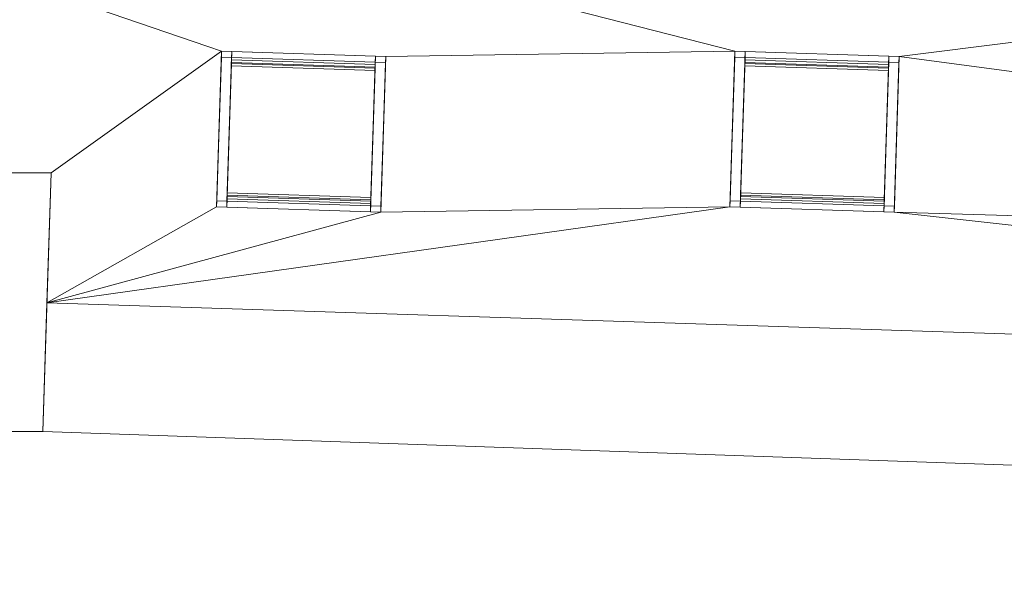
# Model space of a CAD drawing. Header units: millimetres. Extents: x -430348 to -225823, y -86243 to 5084.
# Tile 515 of 656: x -371571 to -366777, y -60258 to -57511. Entities that reach past the tile are written whole.
import ezdxf

# ---------------------------------------------------------------- set-up
doc = ezdxf.new("R2010")
doc.units = ezdxf.units.MM
for name, color, linetype, lineweight in [('A-GENM', 13, 'Continuous', 9), ('A-GLAZ-CURT', 52, 'Continuous', 9), ('A-GLAZ-CWMG', 51, 'Continuous', 9), ('A-ROOF', 132, 'Continuous', 9)]:
    doc.layers.add(name, color=color, linetype=linetype, lineweight=lineweight)

# ---------------------------------------------------------------- blocks, each defined once
blk = doc.blocks.new('Generic Models 37 - Generic Models 1-564334-_3D_ Copy 1')
at = {"layer": 'A-GENM'}
mesh = blk.add_polyface(dxfattribs=at)
corners = [(-372379.3, -59515.3, 67830.4), (-371458.8, -59515.3, 67830.4), (-371418.2, -58256, 67830.4), (-372338.7, -58256, 67830.4), (-360001.2, -59911.9, 67830.4), (-359143.5, -59956.8, 67830.4), (-359078.1, -58710.3, 67830.4), (-360001.2, -58661.9, 67830.4)]
mesh.append_faces([[corners[k] for k in face] for face in [(3, 0, 1, 2), (6, 7, 4, 5)]])
mesh = blk.add_polyface(dxfattribs=at)
corners = [(-372379.3, -59515.3, 65843.1), (-372338.7, -58256, 65843.1), (-371418.2, -58256, 65843.1), (-371458.8, -59515.3, 65843.1), (-360001.2, -59911.9, 65843.1), (-360001.2, -58661.9, 65843.1), (-359078.1, -58710.3, 65843.1), (-359143.5, -59956.8, 65843.1)]
mesh.append_faces([[corners[k] for k in face] for face in [(1, 2, 3, 0), (6, 7, 4, 5)]])
mesh = blk.add_polyface(dxfattribs=at)
corners = [(-372338.7, -58256, 67830.4), (-371418.2, -58256, 67830.4), (-371418.2, -58256, 66383.2), (-371418.2, -58256, 66259.6), (-371418.2, -58256, 65843.1), (-372338.7, -58256, 65843.1), (-372338.7, -58256, 66281.1), (-372338.7, -58256, 66404.8)]
mesh.append_faces([[corners[k] for k in face] for face in [(1, 2, 7, 0)]], dxfattribs={"vtx1": -1})
mesh.append_faces([[corners[k] for k in face] for face in [(6, 7, 2, 3)]], dxfattribs={"vtx1": -1, "vtx3": -1})
mesh.append_faces([[corners[k] for k in face] for face in [(3, 4, 5, 6)]], dxfattribs={"vtx3": -1})
mesh = blk.add_polyface(dxfattribs=at)
corners = [(-371418.2, -58256, 67830.4), (-371458.8, -59515.3, 67830.4), (-371458.8, -59515.3, 66388.8), (-371458.8, -59515.3, 66265.2), (-371458.8, -59515.3, 65843.1), (-371418.2, -58256, 65843.1), (-371418.2, -58256, 66259.6), (-371418.2, -58256, 66383.2)]
mesh.append_faces([[corners[k] for k in face] for face in [(6, 3, 4, 5)]], dxfattribs={"vtx0": -1})
mesh.append_faces([[corners[k] for k in face] for face in [(7, 2, 3, 6)]], dxfattribs={"vtx0": -1, "vtx2": -1})
mesh.append_faces([[corners[k] for k in face] for face in [(0, 1, 2, 7)]], dxfattribs={"vtx2": -1})
mesh = blk.add_polyface(dxfattribs=at)
corners = [(-371458.8, -59515.3, 67830.4), (-372379.3, -59515.3, 67830.4), (-372379.3, -59515.3, 66367.2), (-372379.3, -59515.3, 66243.6), (-372379.3, -59515.3, 65843.1), (-371458.8, -59515.3, 65843.1), (-371458.8, -59515.3, 66265.2), (-371458.8, -59515.3, 66388.8)]
mesh.append_faces([[corners[k] for k in face] for face in [(1, 2, 7, 0)]], dxfattribs={"vtx1": -1})
mesh.append_faces([[corners[k] for k in face] for face in [(6, 7, 2, 3)]], dxfattribs={"vtx1": -1, "vtx3": -1})
mesh.append_faces([[corners[k] for k in face] for face in [(3, 4, 5, 6)]], dxfattribs={"vtx3": -1})
blk = doc.blocks.new('System Panel - Glazed-561960-_3D_ Copy 1')
at = {"layer": 'A-GLAZ-CURT', "transparency": 33554471}
mesh = blk.add_polyface(dxfattribs=at)
corners = [(-350, 5), (-350, 5, 800), (350, 5, 800), (350, 5)]
mesh.append_faces([[corners[k] for k in face] for face in [(1, 2, 3, 0)]])
mesh = blk.add_polyface(dxfattribs=at)
corners = [(350, -5), (-350, -5), (-350, 5), (350, 5)]
mesh.append_faces([[corners[k] for k in face] for face in [(0, 1, 2, 3)]])
mesh = blk.add_polyface(dxfattribs=at)
corners = [(-350, -5, 800), (350, -5, 800), (350, 5, 800), (-350, 5, 800)]
mesh.append_faces([[corners[k] for k in face] for face in [(0, 1, 2, 3)]])
mesh = blk.add_polyface(dxfattribs=at)
corners = [(-350, -5), (-350, -5, 800), (-350, 5, 800), (-350, 5)]
mesh.append_faces([[corners[k] for k in face] for face in [(0, 1, 2, 3)]])
mesh = blk.add_polyface(dxfattribs=at)
corners = [(350, -5, 800), (350, -5), (350, 5), (350, 5, 800)]
mesh.append_faces([[corners[k] for k in face] for face in [(0, 1, 2, 3)]])
mesh = blk.add_polyface(dxfattribs=at)
corners = [(-350, -5), (350, -5), (350, -5, 800), (-350, -5, 800)]
mesh.append_faces([[corners[k] for k in face] for face in [(3, 0, 1, 2)]])
blk = doc.blocks.new('Rectangular Mullion - 50mm x 50mm-480534-_3D_ Copy 1')
at = {"layer": 'A-GLAZ-CWMG'}
mesh = blk.add_polyface(dxfattribs=at)
corners = [(0, 25), (-50, 25), (-50, -25), (0, -25)]
mesh.append_faces([[corners[k] for k in face] for face in [(2, 3, 0, 1)]])
mesh = blk.add_polyface(dxfattribs=at)
corners = [(0, 25, -900), (0, -25, -900), (-50, -25, -900), (-50, 25, -900)]
mesh.append_faces([[corners[k] for k in face] for face in [(0, 1, 2, 3)]])
mesh = blk.add_polyface(dxfattribs=at)
corners = [(-50, 25), (0, 25), (0, 25, -900), (-50, 25, -900)]
mesh.append_faces([[corners[k] for k in face] for face in [(0, 1, 2, 3)]])
mesh = blk.add_polyface(dxfattribs=at)
corners = [(-50, -25), (-50, 25), (-50, 25, -900), (-50, -25, -900)]
mesh.append_faces([[corners[k] for k in face] for face in [(0, 1, 2, 3)]])
mesh = blk.add_polyface(dxfattribs=at)
corners = [(0, 25), (0, -25), (0, -25, -900), (0, 25, -900)]
mesh.append_faces([[corners[k] for k in face] for face in [(0, 1, 2, 3)]])
mesh = blk.add_polyface(dxfattribs=at)
corners = [(0, -25), (-50, -25), (-50, -25, -900), (0, -25, -900)]
mesh.append_faces([[corners[k] for k in face] for face in [(0, 1, 2, 3)]])
blk = doc.blocks.new('Rectangular Mullion - 50mm x 50mm-498031-_3D_ Copy 1')
at = {"layer": 'A-GLAZ-CWMG'}
mesh = blk.add_polyface(dxfattribs=at)
corners = [(0, 25), (-50, 25), (-50, -25), (0, -25)]
mesh.append_faces([[corners[k] for k in face] for face in [(2, 3, 0, 1)]])
mesh = blk.add_polyface(dxfattribs=at)
corners = [(0, 25, -700), (0, -25, -700), (-50, -25, -700), (-50, 25, -700)]
mesh.append_faces([[corners[k] for k in face] for face in [(0, 1, 2, 3)]])
mesh = blk.add_polyface(dxfattribs=at)
corners = [(-50, 25), (0, 25), (0, 25, -700), (-50, 25, -700)]
mesh.append_faces([[corners[k] for k in face] for face in [(0, 1, 2, 3)]])
mesh = blk.add_polyface(dxfattribs=at)
corners = [(-50, -25), (-50, 25), (-50, 25, -700), (-50, -25, -700)]
mesh.append_faces([[corners[k] for k in face] for face in [(0, 1, 2, 3)]])
mesh = blk.add_polyface(dxfattribs=at)
corners = [(0, 25), (0, -25), (0, -25, -700), (0, 25, -700)]
mesh.append_faces([[corners[k] for k in face] for face in [(0, 1, 2, 3)]])
mesh = blk.add_polyface(dxfattribs=at)
corners = [(0, -25), (-50, -25), (-50, -25, -700), (0, -25, -700)]
mesh.append_faces([[corners[k] for k in face] for face in [(0, 1, 2, 3)]])
blk = doc.blocks.new('Rectangular Mullion - 50mm x 50mm-480536-_3D_ Copy 1')
at = {"layer": 'A-GLAZ-CWMG'}
mesh = blk.add_polyface(dxfattribs=at)
corners = [(0, 25), (-50, 25), (-50, -25), (0, -25)]
mesh.append_faces([[corners[k] for k in face] for face in [(2, 3, 0, 1)]])
mesh = blk.add_polyface(dxfattribs=at)
corners = [(0, 25, -900), (0, -25, -900), (-50, -25, -900), (-50, 25, -900)]
mesh.append_faces([[corners[k] for k in face] for face in [(0, 1, 2, 3)]])
mesh = blk.add_polyface(dxfattribs=at)
corners = [(-50, 25), (0, 25), (0, 25, -900), (-50, 25, -900)]
mesh.append_faces([[corners[k] for k in face] for face in [(0, 1, 2, 3)]])
mesh = blk.add_polyface(dxfattribs=at)
corners = [(-50, -25), (-50, 25), (-50, 25, -900), (-50, -25, -900)]
mesh.append_faces([[corners[k] for k in face] for face in [(0, 1, 2, 3)]])
mesh = blk.add_polyface(dxfattribs=at)
corners = [(0, 25), (0, -25), (0, -25, -900), (0, 25, -900)]
mesh.append_faces([[corners[k] for k in face] for face in [(0, 1, 2, 3)]])
mesh = blk.add_polyface(dxfattribs=at)
corners = [(0, -25), (-50, -25), (-50, -25, -900), (0, -25, -900)]
mesh.append_faces([[corners[k] for k in face] for face in [(0, 1, 2, 3)]])
blk = doc.blocks.new('Rectangular Mullion - 50mm x 50mm-498029-_3D_ Copy 1')
at = {"layer": 'A-GLAZ-CWMG'}
mesh = blk.add_polyface(dxfattribs=at)
corners = [(0, 25), (-50, 25), (-50, -25), (0, -25)]
mesh.append_faces([[corners[k] for k in face] for face in [(2, 3, 0, 1)]])
mesh = blk.add_polyface(dxfattribs=at)
corners = [(0, 25, -700), (0, -25, -700), (-50, -25, -700), (-50, 25, -700)]
mesh.append_faces([[corners[k] for k in face] for face in [(0, 1, 2, 3)]])
mesh = blk.add_polyface(dxfattribs=at)
corners = [(-50, 25), (0, 25), (0, 25, -700), (-50, 25, -700)]
mesh.append_faces([[corners[k] for k in face] for face in [(0, 1, 2, 3)]])
mesh = blk.add_polyface(dxfattribs=at)
corners = [(-50, -25), (-50, 25), (-50, 25, -700), (-50, -25, -700)]
mesh.append_faces([[corners[k] for k in face] for face in [(0, 1, 2, 3)]])
mesh = blk.add_polyface(dxfattribs=at)
corners = [(0, 25), (0, -25), (0, -25, -700), (0, 25, -700)]
mesh.append_faces([[corners[k] for k in face] for face in [(0, 1, 2, 3)]])
mesh = blk.add_polyface(dxfattribs=at)
corners = [(0, -25), (-50, -25), (-50, -25, -700), (0, -25, -700)]
mesh.append_faces([[corners[k] for k in face] for face in [(0, 1, 2, 3)]])

msp = doc.modelspace()

# ---------------------------------------------------------------- block references
at = {"layer": 'A-GENM'}
msp.add_blockref('Generic Models 37 - Generic Models 1-564334-_3D_ Copy 1', (0, 0), dxfattribs=at)
at = {"layer": 'A-GLAZ-CURT', "transparency": 33554471, "extrusion": (-0.026092, -0.808596, 0.587785)}
for p in [(-368135.8, 12415, 95102.7), (-365637.1, 12462.4, 95037.5)]:
    msp.add_blockref('System Panel - Glazed-561960-_3D_ Copy 1', p, dxfattribs=at)
at = {"layer": 'A-GLAZ-CWMG', "extrusion": (0.026092, 0.808596, -0.587785)}
for p in [(368535.8, 12415, -95052.7), (366037.1, 12462.4, -94987.5)]:
    msp.add_blockref('Rectangular Mullion - 50mm x 50mm-480536-_3D_ Copy 1', p, dxfattribs=at)
at = {"layer": 'A-GLAZ-CWMG', "extrusion": (0.99948, -0.032252, 0), "rotation": 324.0000000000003}
for p in [(-69601.9, 65914.5, -367785.8), (-69521.3, 65914.5, -365287.1)]:
    msp.add_blockref('Rectangular Mullion - 50mm x 50mm-498031-_3D_ Copy 1', p, dxfattribs=at)
at = {"layer": 'A-GLAZ-CWMG', "extrusion": (-0.026092, -0.808596, 0.587785)}
for p in [(-367735.8, 12415, 95952.7), (-365237.1, 12462.4, 95887.5)]:
    msp.add_blockref('Rectangular Mullion - 50mm x 50mm-480534-_3D_ Copy 1', p, dxfattribs=at)
at = {"layer": 'A-GLAZ-CWMG', "extrusion": (-0.99948, 0.032252, 0), "rotation": 35.99999999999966}
for p in [(70330, 66443.5, 368485.8), (70249.4, 66443.5, 365987.1)]:
    msp.add_blockref('Rectangular Mullion - 50mm x 50mm-498029-_3D_ Copy 1', p, dxfattribs=at)

# ---------------------------------------------------------------- meshes
at = {"layer": 'A-ROOF'}
mesh = msp.add_polyface(dxfattribs=at)
corners = [(-374561.6, -58788.7, 66720.1), (-377981.9, -55140.3, 64150.9), (-353304.7, -55936.6, 64150.9), (-356953.1, -59356.9, 66720.1), (-359108.4, -59287.4, 66720.1), (-359078.1, -58710.3, 66300.3), (-360001.2, -58661.9, 66286.8), (-360001.2, -59258.6, 66720.1), (-371438.6, -58889.5, 66720.1), (-371418.2, -58256, 66259.6), (-372338.7, -58256, 66281.1), (-372358.2, -58859.8, 66720.1), (-368088.4, -57665, 65752.4), (-368112.9, -58422.1, 66302.8), (-367313.3, -58447.9, 66302.8), (-367288.9, -57690.8, 65752.4), (-370588.4, -57665, 65811), (-370612.9, -58422.1, 66361.4), (-369813.3, -58447.9, 66361.4), (-369788.9, -57690.8, 65811)]
mesh.append_faces([[corners[k] for k in face] for face in [(5, 2, 3, 4)]], dxfattribs={"vtx0": -1})
mesh.append_faces([[corners[k] for k in face] for face in [(13, 8, 18)]], dxfattribs={"vtx0": -1, "vtx1": -1, "vtx2": -1})
mesh.append_faces([[corners[k] for k in face] for face in [(14, 7, 8, 13), (19, 12, 13, 18), (9, 16, 17, 8), (8, 17, 18)]], dxfattribs={"vtx0": -1, "vtx2": -1})
mesh.append_faces([[corners[k] for k in face] for face in [(2, 5, 6, 15), (16, 9, 10, 1)]], dxfattribs={"vtx0": -1, "vtx2": -1, "vtx3": -1})
mesh.append_faces([[corners[k] for k in face] for face in [(0, 1, 10, 11)]], dxfattribs={"vtx1": -1})
mesh.append_faces([[corners[k] for k in face] for face in [(19, 16, 1, 12)]], dxfattribs={"vtx1": -1, "vtx2": -1, "vtx3": -1})
mesh.append_faces([[corners[k] for k in face] for face in [(14, 15, 6, 7), (15, 12, 1, 2)]], dxfattribs={"vtx1": -1, "vtx3": -1})
mesh = msp.add_polyface(dxfattribs=at)
corners = [(-377981.9, -55140.3, 64274.5), (-374561.6, -58788.7, 66843.7), (-372358.2, -58859.8, 66843.7), (-372338.7, -58256, 66404.8), (-371418.2, -58256, 66383.2), (-371438.6, -58889.5, 66843.7), (-360001.2, -59258.6, 66843.7), (-360001.2, -58661.9, 66410.4), (-359078.1, -58710.3, 66423.9), (-359108.4, -59287.4, 66843.7), (-356953.1, -59356.9, 66843.7), (-353304.7, -55936.6, 64274.5), (-368112.9, -58422.1, 66426.4), (-368088.4, -57665, 65876), (-367288.9, -57690.8, 65876), (-367313.3, -58447.9, 66426.4), (-370612.9, -58422.1, 66485), (-370588.4, -57665, 65934.6), (-369788.9, -57690.8, 65934.6), (-369813.3, -58447.9, 66485)]
mesh.append_faces([[corners[k] for k in face] for face in [(3, 0, 1, 2)]], dxfattribs={"vtx0": -1})
mesh.append_faces([[corners[k] for k in face] for face in [(8, 11, 7)]], dxfattribs={"vtx0": -1, "vtx1": -1})
mesh.append_faces([[corners[k] for k in face] for face in [(19, 5, 12)]], dxfattribs={"vtx0": -1, "vtx1": -1, "vtx2": -1})
mesh.append_faces([[corners[k] for k in face] for face in [(0, 13, 14, 11), (15, 6, 7)]], dxfattribs={"vtx0": -1, "vtx2": -1})
mesh.append_faces([[corners[k] for k in face] for face in [(0, 17, 18, 13)]], dxfattribs={"vtx0": -1, "vtx2": -1, "vtx3": -1})
mesh.append_faces([[corners[k] for k in face] for face in [(10, 11, 8, 9)]], dxfattribs={"vtx1": -1})
mesh.append_faces([[corners[k] for k in face] for face in [(19, 16, 5)]], dxfattribs={"vtx1": -1, "vtx2": -1})
mesh.append_faces([[corners[k] for k in face] for face in [(14, 15, 7, 11), (3, 4, 17, 0)]], dxfattribs={"vtx1": -1, "vtx2": -1, "vtx3": -1})
mesh.append_faces([[corners[k] for k in face] for face in [(5, 6, 15, 12), (12, 13, 18, 19), (16, 17, 4, 5)]], dxfattribs={"vtx1": -1, "vtx3": -1})
mesh = msp.add_polyface(dxfattribs=at)
corners = [(-370612.9, -58422.1, 66485), (-370612.9, -58422.1, 66361.4), (-370588.4, -57665, 65811), (-370588.4, -57665, 65934.6)]
mesh.append_faces([[corners[k] for k in face] for face in [(1, 2, 3, 0)]])
mesh = msp.add_polyface(dxfattribs=at)
corners = [(-370588.4, -57665, 65934.6), (-370588.4, -57665, 65811), (-369788.9, -57690.8, 65811), (-369788.9, -57690.8, 65934.6)]
mesh.append_faces([[corners[k] for k in face] for face in [(1, 2, 3, 0)]])
mesh = msp.add_polyface(dxfattribs=at)
corners = [(-368112.9, -58422.1, 66426.4), (-368112.9, -58422.1, 66302.8), (-368088.4, -57665, 65752.4), (-368088.4, -57665, 65876)]
mesh.append_faces([[corners[k] for k in face] for face in [(1, 2, 3, 0)]])
mesh = msp.add_polyface(dxfattribs=at)
corners = [(-368088.4, -57665, 65876), (-368088.4, -57665, 65752.4), (-367288.9, -57690.8, 65752.4), (-367288.9, -57690.8, 65876)]
mesh.append_faces([[corners[k] for k in face] for face in [(0, 1, 2, 3)]])
mesh = msp.add_polyface(dxfattribs=at)
corners = [(-369788.9, -57690.8, 65934.6), (-369788.9, -57690.8, 65811), (-369813.3, -58447.9, 66361.4), (-369813.3, -58447.9, 66485)]
mesh.append_faces([[corners[k] for k in face] for face in [(0, 1, 2, 3)]])
mesh = msp.add_polyface(dxfattribs=at)
corners = [(-367288.9, -57690.8, 65876), (-367288.9, -57690.8, 65752.4), (-367313.3, -58447.9, 66302.8), (-367313.3, -58447.9, 66426.4)]
mesh.append_faces([[corners[k] for k in face] for face in [(0, 1, 2, 3)]])
mesh = msp.add_polyface(dxfattribs=at)
corners = [(-371418.2, -58256, 66259.6), (-371418.2, -58256, 66383.2), (-372338.7, -58256, 66404.8), (-372338.7, -58256, 66281.1)]
mesh.append_faces([[corners[k] for k in face] for face in [(1, 2, 3, 0)]])
mesh = msp.add_polyface(dxfattribs=at)
corners = [(-371458.8, -59515.3, 66265.2), (-371458.8, -59515.3, 66388.8), (-371438.6, -58889.5, 66843.7), (-371418.2, -58256, 66383.2), (-371418.2, -58256, 66259.6), (-371438.6, -58889.5, 66720.1)]
mesh.append_faces([[corners[k] for k in face] for face in [(5, 2, 3, 4)]], dxfattribs={"vtx0": -1})
mesh.append_faces([[corners[k] for k in face] for face in [(1, 2, 5, 0)]], dxfattribs={"vtx1": -1})
mesh = msp.add_polyface(dxfattribs=at)
corners = [(-370612.9, -58422.1, 66361.4), (-370612.9, -58422.1, 66485), (-369813.3, -58447.9, 66485), (-369813.3, -58447.9, 66361.4)]
mesh.append_faces([[corners[k] for k in face] for face in [(2, 3, 0, 1)]])
mesh = msp.add_polyface(dxfattribs=at)
corners = [(-368112.9, -58422.1, 66302.8), (-368112.9, -58422.1, 66426.4), (-367313.3, -58447.9, 66426.4), (-367313.3, -58447.9, 66302.8)]
mesh.append_faces([[corners[k] for k in face] for face in [(2, 3, 0, 1)]])
mesh = msp.add_polyface(dxfattribs=at)
corners = [(-378210, -62209, 64150.9), (-374561.6, -58788.7, 66720.1), (-372358.2, -58859.8, 66720.1), (-372379.3, -59515.3, 66243.6), (-371458.8, -59515.3, 66265.2), (-371438.6, -58889.5, 66720.1), (-360001.2, -59258.6, 66720.1), (-360001.2, -59911.9, 66245.7), (-359143.5, -59956.8, 66233.1), (-359108.4, -59287.4, 66720.1), (-356953.1, -59356.9, 66720.1), (-353532.8, -63005.3, 64150.9)]
mesh.append_faces([[corners[k] for k in face] for face in [(3, 0, 1, 2)]], dxfattribs={"vtx0": -1})
mesh.append_faces([[corners[k] for k in face] for face in [(0, 3, 4, 7)]], dxfattribs={"vtx0": -1, "vtx2": -1, "vtx3": -1})
mesh.append_faces([[corners[k] for k in face] for face in [(10, 11, 8, 9)]], dxfattribs={"vtx1": -1})
mesh.append_faces([[corners[k] for k in face] for face in [(7, 8, 11, 0)]], dxfattribs={"vtx1": -1, "vtx3": -1})
mesh.append_faces([[corners[k] for k in face] for face in [(4, 5, 6, 7)]], dxfattribs={"vtx3": -1})
mesh = msp.add_polyface(dxfattribs=at)
corners = [(-374561.6, -58788.7, 66843.7), (-378210, -62209, 64274.5), (-353532.8, -63005.3, 64274.5), (-356953.1, -59356.9, 66843.7), (-359108.4, -59287.4, 66843.7), (-359143.5, -59956.8, 66356.7), (-360001.2, -59911.9, 66369.3), (-360001.2, -59258.6, 66843.7), (-371438.6, -58889.5, 66843.7), (-371458.8, -59515.3, 66388.8), (-372379.3, -59515.3, 66367.2), (-372358.2, -58859.8, 66843.7)]
mesh.append_faces([[corners[k] for k in face] for face in [(5, 2, 3, 4)]], dxfattribs={"vtx0": -1})
mesh.append_faces([[corners[k] for k in face] for face in [(2, 5, 6, 1)]], dxfattribs={"vtx0": -1, "vtx2": -1})
mesh.append_faces([[corners[k] for k in face] for face in [(0, 1, 10, 11)]], dxfattribs={"vtx1": -1})
mesh.append_faces([[corners[k] for k in face] for face in [(9, 10, 1, 6)]], dxfattribs={"vtx1": -1, "vtx2": -1, "vtx3": -1})
mesh.append_faces([[corners[k] for k in face] for face in [(7, 8, 9, 6)]], dxfattribs={"vtx2": -1})
mesh = msp.add_polyface(dxfattribs=at)
corners = [(-372379.3, -59515.3, 66243.6), (-372379.3, -59515.3, 66367.2), (-371458.8, -59515.3, 66388.8), (-371458.8, -59515.3, 66265.2)]
mesh.append_faces([[corners[k] for k in face] for face in [(1, 2, 3, 0)]])

doc.saveas('drawing.dxf')
